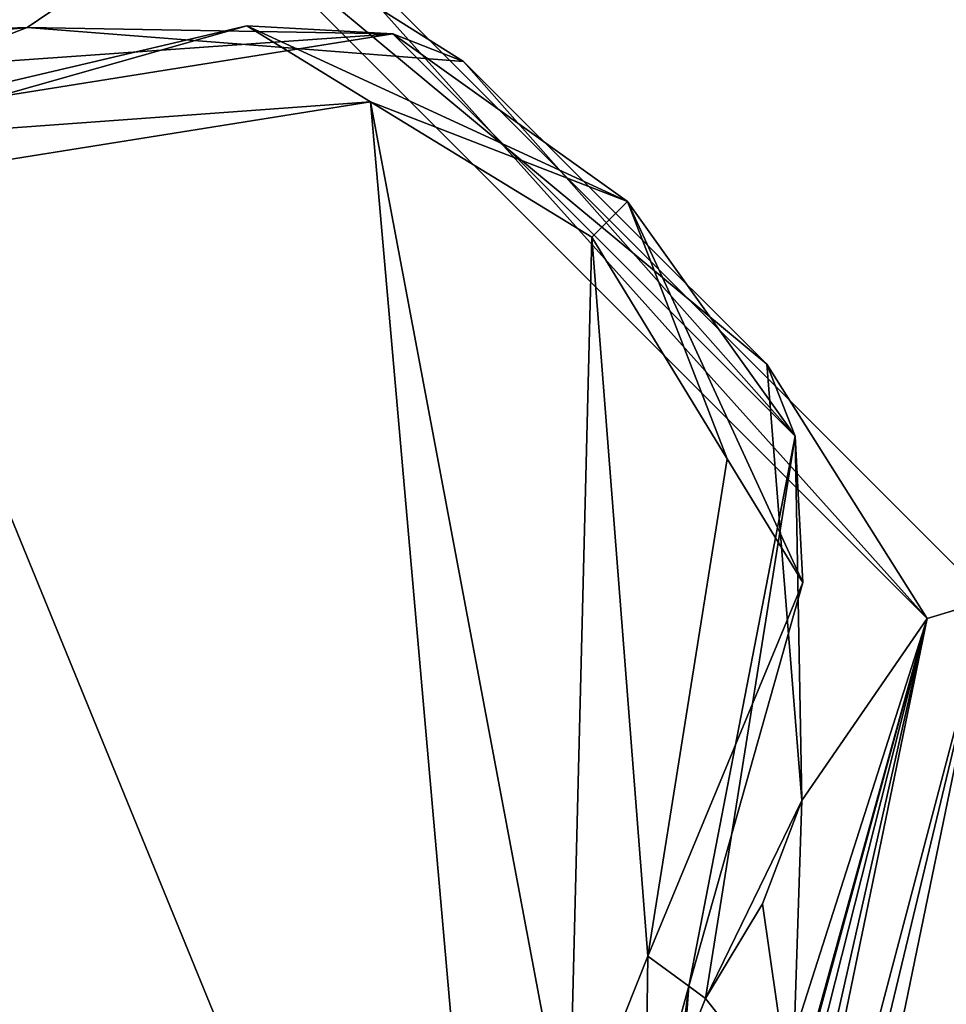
# Model space of a CAD drawing. Header units: metres. Extents: x -205 to 205, y -82 to 82.
# Tile 424 of 426: x 177 to 190, y 43 to 57. Entities that reach past the tile are written whole.
import ezdxf

# ---------------------------------------------------------------- set-up
doc = ezdxf.new("R2010")
doc.units = ezdxf.units.M
doc.layers.add('solid_PRT0003', color=7, linetype='CONTINUOUS')

msp = doc.modelspace()

# ---------------------------------------------------------------- linework, layer by layer
at = {"layer": 'solid_PRT0003'}
for points in [[(0, -75), (0, 75), (200, 75)], [(200, -75), (0, -75), (200, 75)], [(164.837662, 56.110996, 1.5), (179.536652, 59.144897, 1.5), (0, 75, 1.5)], [(179.536652, 59.144897, 1.5), (190.144897, 48.536644, 1.5), (200, 75, 1.5)], [(179.275162, 58.280056, 2.071429), (179.536652, 59.144897, 1.5), (164.837662, 56.110996, 1.5)], [(179.275162, 58.280056, 2.071429), (189.28006, 48.275169, 2.071429), (179.536652, 59.144897, 1.5)], [(189.28006, 48.275169, 2.071429), (190.144897, 48.536644, 1.5), (179.536652, 59.144897, 1.5)], [(179.275162, 58.280056, 2.071429), (164.837662, 56.110996, 1.5), (165.181244, 55.70153, 1.654846)], [(179.275162, 58.280056, 2.071429), (165.181244, 55.70153, 1.654846), (165.418427, 55.418869, 2.071429)], [(176.700027, 56.53273, 3.5), (179.275162, 58.280056, 2.071429), (165.418427, 55.418869, 2.071429)], [(176.700027, 56.53273, 3.5), (182.797241, 56.056736, 2.82296), (179.275162, 58.280056, 2.071429)], [(187.036255, 51.828857, 2.822944), (189.28006, 48.275169, 2.071429), (179.275162, 58.280056, 2.071429)], [(182.797241, 56.056736, 2.82296), (187.036255, 51.828857, 2.822944), (179.275162, 58.280056, 2.071429)], [(179.768005, 56.552834, 13.207107), (181.810455, 56.444366, 12.5), (173.957214, 55.192783, 12.5)], [(174.129715, 54.956078, 13.207107), (179.768005, 56.552834, 13.207107), (173.957214, 55.192783, 12.5)], [(174.129715, 54.956078, 13.207107), (181.495926, 55.49509, 13.5), (179.768005, 56.552834, 13.207107)], [(179.768005, 56.552834, 13.207107), (181.495926, 55.49509, 13.5), (185.090637, 54.101398, 13.207107)], [(179.768005, 56.552834, 13.207107), (185.090637, 54.101398, 13.207107), (181.810455, 56.444366, 12.5)], [(172.426559, 56.382923, 3.5), (176.700027, 56.53273, 3.5), (165.418427, 55.418869, 2.071429)], [(175.269775, 55.983311, 3.5), (176.700027, 56.53273, 3.5), (172.426559, 56.382923, 3.5)], [(181.810455, 56.444366, 12.5), (175.269775, 55.983311, 3.5), (173.957214, 55.192783, 3.5)], [(173.957214, 55.192783, 12.5), (181.810455, 56.444366, 12.5), (173.957214, 55.192783, 3.5)], [(181.810455, 56.444366, 12.5), (176.700027, 56.53273, 3.5), (175.269775, 55.983311, 3.5)], [(181.810455, 56.444366, 12.5), (182.797241, 56.056736, 2.82296), (176.700027, 56.53273, 3.5)], [(181.810455, 56.444366, 12.5), (187.433594, 50.821213, 12.5), (182.797241, 56.056736, 2.82296)], [(185.090637, 54.101398, 13.207107), (187.433594, 50.821213, 12.5), (181.810455, 56.444366, 12.5)], [(187.433594, 50.821213, 12.5), (187.036255, 51.828857, 2.822944), (182.797241, 56.056736, 2.82296)], [(174.129715, 54.956078, 13.207107), (174.54631, 54.384724, 13.5), (181.495926, 55.49509, 13.5)], [(183.524765, 32.453701, 13.5), (181.495926, 55.49509, 13.5), (174.54631, 54.384724, 13.5)], [(184.271271, 40.783924, 13.5), (184.590683, 53.601349, 13.5), (181.495926, 55.49509, 13.5)], [(185.090637, 54.101398, 13.207107), (181.495926, 55.49509, 13.5), (184.590683, 53.601349, 13.5)], [(183.524765, 32.453701, 13.5), (184.271271, 40.783924, 13.5), (181.495926, 55.49509, 13.5)], [(183.524765, 32.453701, 13.5), (174.54631, 54.384724, 13.5), (174.489243, 37.5, 13.5)], [(185.090637, 54.101398, 13.207107), (184.590683, 53.601349, 13.5), (186.484375, 50.506565, 13.5)], [(185.090637, 54.101398, 13.207107), (186.484375, 50.506565, 13.5), (187.542068, 48.77877, 13.207107)], [(185.090637, 54.101398, 13.207107), (187.542068, 48.77877, 13.207107), (187.433594, 50.821213, 12.5)], [(184.271271, 40.783924, 13.5), (185.373856, 43.556934, 13.5), (184.590683, 53.601349, 13.5)], [(185.373856, 43.556934, 13.5), (186.484375, 50.506565, 13.5), (184.590683, 53.601349, 13.5)], [(187.036255, 51.828857, 2.822944), (187.528244, 45.732796, 3.5), (189.28006, 48.275169, 2.071429)], [(187.433594, 50.821213, 12.5), (187.528244, 45.732796, 3.5), (187.036255, 51.828857, 2.822944)], [(187.433594, 50.821213, 12.5), (185.945313, 43.140484, 13.207107), (186.182022, 42.967983, 12.5)], [(187.542068, 48.77877, 13.207107), (185.945313, 43.140484, 13.207107), (187.433594, 50.821213, 12.5)], [(187.433594, 50.821213, 12.5), (186.182022, 42.967983, 12.5), (187.528244, 45.732796, 3.5)], [(187.542068, 48.77877, 13.207107), (186.484375, 50.506565, 13.5), (185.373856, 43.556934, 13.5)], [(187.542068, 48.77877, 13.207107), (185.373856, 43.556934, 13.5), (185.945313, 43.140484, 13.207107)], [(186.418869, 34.41843, 2.071429), (186.701523, 34.181252, 1.654846), (190.144897, 48.536644, 1.5)], [(189.28006, 48.275169, 2.071429), (186.418869, 34.41843, 2.071429), (190.144897, 48.536644, 1.5)], [(186.701523, 34.181252, 1.654846), (187.110992, 33.837666, 1.5), (190.144897, 48.536644, 1.5)], [(190.144897, 48.536644, 1.5), (187.110992, 33.837666, 1.5), (190.144897, -48.536655, 1.5)], [(185.811783, 37.437637, 3.5), (185.984482, 36.22805, 3.365683), (189.28006, 48.275169, 2.071429)], [(187.385162, 41.437363, 3.5), (185.811783, 37.437637, 3.5), (189.28006, 48.275169, 2.071429)], [(185.984482, 36.22805, 3.365683), (185.883484, 34.867676, 2.953668), (189.28006, 48.275169, 2.071429)], [(186.189697, 34.610725, 2.552391), (189.28006, 48.275169, 2.071429), (185.883484, 34.867676, 2.953668)], [(186.189697, 34.610725, 2.552391), (186.418869, 34.41843, 2.071429), (189.28006, 48.275169, 2.071429)], [(187.528244, 45.732796, 3.5), (187.385162, 41.437363, 3.5), (189.28006, 48.275169, 2.071429)], [(186.97757, 44.290825, 3.5), (187.528244, 45.732796, 3.5), (186.182022, 42.967983, 12.5)], [(186.97757, 44.290825, 3.5), (187.385162, 41.437363, 3.5), (187.528244, 45.732796, 3.5)], [(186.97757, 44.290825, 3.5), (186.182022, 42.967983, 3.5), (187.385162, 41.437363, 3.5)], [(186.97757, 44.290825, 3.5), (186.182022, 42.967983, 12.5), (186.182022, 42.967983, 3.5)], [(185.298721, 38.082176, 13.207107), (185.373856, 43.556934, 13.5), (184.271271, 40.783924, 13.5)], [(185.945313, 43.140484, 13.207107), (185.373856, 43.556934, 13.5), (185.298721, 38.082176, 13.207107)], [(185.945313, 43.140484, 13.207107), (185.571213, 38.18959, 12.5), (185.263214, 40.657196, 12.5)], [(185.945313, 43.140484, 13.207107), (185.263214, 40.657196, 12.5), (186.182022, 42.967983, 12.5)], [(185.945313, 43.140484, 13.207107), (185.298721, 38.082176, 13.207107), (185.571213, 38.18959, 12.5)], [(185.263214, 40.657196, 3.5), (187.385162, 41.437363, 3.5), (186.182022, 42.967983, 3.5)], [(186.182022, 42.967983, 3.5), (186.182022, 42.967983, 12.5), (185.263214, 40.657196, 12.5)], [(185.263214, 40.657196, 3.5), (186.182022, 42.967983, 3.5), (185.263214, 40.657196, 12.5)]]:
    msp.add_3dface(points, dxfattribs=at)

doc.saveas('drawing.dxf')
